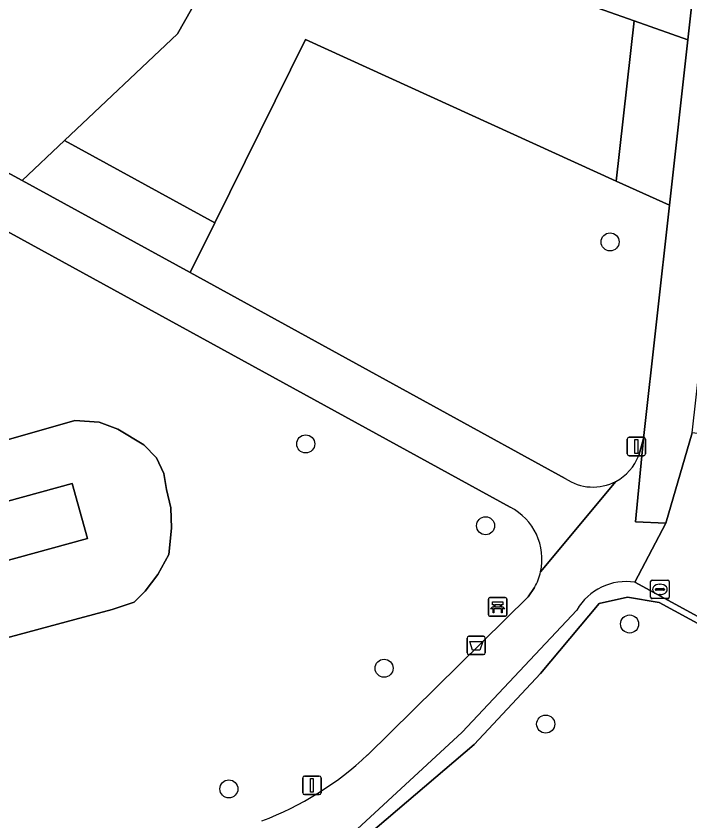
# Model space of a CAD drawing. Extents: x 162026 to 163502, y 387295 to 388169.
# Drawn here: x 162585.7 to 162622.2, y 387628.86 to 387672.46 of the extents above; entities that cross this region are included whole.
import ezdxf

# ---------------------------------------------------------------- set-up
doc = ezdxf.new("R2010")
doc.units = 0
for name, color, linetype in [('IMGEO_Afvalbak', 7, 'Continuous'), ('IMGEO_Bank', 7, 'Continuous'), ('IMGEO_Boom', 7, 'Continuous'), ('IMGEO_Groenvoorziening', 7, 'Continuous'), ('IMGEO_Hek', 7, 'Continuous'), ('IMGEO_Kolk', 7, 'Continuous'), ('IMGEO_Lichtmast', 7, 'Continuous'), ('IMGEO_Terreindeel_gesloten', 7, 'Continuous'), ('IMGEO_Voetpad_halfverhard', 7, 'Continuous'), ('IMGEO_Voetpad_open', 7, 'Continuous')]:
    doc.layers.add(name, color=color, linetype=linetype)

msp = doc.modelspace()

# ---------------------------------------------------------------- linework, layer by layer
at = {"layer": 'IMGEO_Afvalbak'}
for p, q in [((162610.126, 387637.969), (162610.126, 387638.769)), ((162610.126, 387638.769), (162610.126, 387637.969)), ((162610.226, 387638.869), (162611.016, 387638.869)), ((162611.016, 387638.869), (162610.226, 387638.869)), ((162611.116, 387638.769), (162611.116, 387637.969)), ((162611.116, 387637.969), (162611.116, 387638.769)), ((162611.016, 387637.869), (162610.226, 387637.869)), ((162610.226, 387637.869), (162611.016, 387637.869))]:
    msp.add_line(p, q, dxfattribs=at)
msp.add_lwpolyline([(162610.269, 387638.583), (162610.973, 387638.583), (162610.824, 387638.113), (162610.418, 387638.113), (162610.269, 387638.583)], dxfattribs=at)
for centre, start, end in [((162610.226, 387638.769), 90, 180), ((162610.226, 387638.769), 90, 180), ((162611.016, 387638.769), 0, 90), ((162611.016, 387638.769), 360, 90), ((162610.226, 387637.969), 180, 270), ((162610.226, 387637.969), 180, 270), ((162611.016, 387637.969), 270, 0), ((162611.016, 387637.969), 270, 0)]:
    msp.add_arc(centre, 0.1, start, end, dxfattribs=at)
at = {"layer": 'IMGEO_Bank'}
for p, q in [((162611.284, 387640.031), (162611.284, 387640.872)), ((162611.284, 387640.872), (162611.284, 387640.031)), ((162611.359, 387640.956), (162612.2, 387640.956)), ((162612.2, 387640.956), (162611.359, 387640.956)), ((162612.284, 387640.881), (162612.284, 387640.04)), ((162612.284, 387640.04), (162612.284, 387640.881)), ((162611.981, 387640.354), (162611.588, 387640.354)), ((162611.593, 387640.462), (162611.593, 387640.568)), ((162611.637, 387640.568), (162611.637, 387640.462)), ((162611.925, 387640.574), (162611.643, 387640.574)), ((162611.643, 387640.456), (162611.925, 387640.456)), ((162611.931, 387640.462), (162611.931, 387640.568)), ((162611.975, 387640.568), (162611.975, 387640.462)), ((162612.209, 387639.956), (162611.368, 387639.956)), ((162611.368, 387639.956), (162612.209, 387639.956))]:
    msp.add_line(p, q, dxfattribs=at)
for points in [[(162611.587, 387640.574), (162611.501, 387640.574), (162611.501, 387640.735), (162612.064, 387640.735), (162612.064, 387640.574), (162611.981, 387640.574)], [(162611.531, 387640.354), (162611.389, 387640.354), (162611.501, 387640.456), (162611.587, 387640.456)], [(162611.581, 387640.347), (162611.581, 387640.14), (162611.538, 387640.14), (162611.538, 387640.347)], [(162611.981, 387640.456), (162612.064, 387640.456), (162612.176, 387640.354), (162612.037, 387640.354)], [(162612.031, 387640.347), (162612.031, 387640.14), (162611.987, 387640.14), (162611.987, 387640.347)]]:
    msp.add_lwpolyline(points, dxfattribs=at)
for centre, radius, start, end in [((162611.362, 387640.878), 0.0779, 92.4484, 184.2845), ((162611.362, 387640.878), 0.0779, 92.4484, 184.2845), ((162612.206, 387640.878), 0.0779, 2.4484, 94.2845), ((162612.206, 387640.878), 0.0779, 2.4484, 94.2845), ((162611.531, 387640.347), 0.00671, 2.8957, 87.1043), ((162611.588, 387640.347), 0.00671, 92.8957, 177.1043), ((162611.586, 387640.567), 0.00671, 2.8957, 87.1043), ((162611.586, 387640.463), 0.00671, 272.8957, 357.1043), ((162611.643, 387640.567), 0.00671, 92.8957, 177.1043), ((162611.643, 387640.463), 0.00671, 182.8957, 267.1043), ((162611.925, 387640.567), 0.00671, 2.8957, 87.1043), ((162611.925, 387640.463), 0.00671, 272.8957, 357.1043), ((162611.982, 387640.567), 0.00671, 92.8957, 177.1043), ((162611.982, 387640.463), 0.00671, 182.8957, 267.1043), ((162611.98, 387640.347), 0.00671, 2.8957, 87.1043), ((162612.037, 387640.347), 0.00671, 92.8957, 177.1043), ((162611.362, 387640.034), 0.0779, 182.4484, 274.2845), ((162611.362, 387640.034), 0.0779, 182.4484, 274.2845), ((162612.206, 387640.034), 0.0779, 272.4484, 4.2845), ((162612.206, 387640.034), 0.0779, 272.4484, 4.2845)]:
    msp.add_arc(centre, radius, start, end, dxfattribs=at)
at = {"layer": 'IMGEO_Boom'}
for centre in [(162617.878, 387660.228), (162601.386, 387649.286), (162611.129, 387644.852), (162618.934, 387639.53), (162605.634, 387637.131), (162614.387, 387634.107), (162597.222, 387630.595)]:
    msp.add_circle(centre, 0.489, dxfattribs=at)
at = {"layer": 'IMGEO_Groenvoorziening'}
for points in [[(162567.79, 387673.485), (162586.025, 387663.552), (162588.318, 387665.717), (162594.449, 387671.506), (162598.24, 387678.194), (162600.859, 387678.793), (162610.968, 387675.112), (162619.176, 387672.211), (162622.081, 387671.184), (162627.984, 387724.632)], [(162612.46, 387645.859), (162572.504, 387667.761), (162566.106, 387671.146)], [(162621.086, 387662.215), (162618.213, 387663.525), (162601.382, 387671.199), (162596.463, 387661.258), (162595.131, 387658.567), (162615.448, 387647.413)], [(162619.426, 387648.651), (162619.694, 387649.576), (162621.086, 387662.215)], [(162556.547, 387641.317), (162588.886, 387650.546), (162590.205, 387650.468), (162591.213, 387650.081), (162592.609, 387649.227), (162593.307, 387648.529), (162593.694, 387647.676), (162593.85, 387646.823), (162594.082, 387645.815), (162594.121, 387644.729), (162593.966, 387643.295), (162593.384, 387642.209), (162592.686, 387641.317), (162592.085, 387640.716), (162590.903, 387640.309), (162588.886, 387639.766), (162559.765, 387631.933)], [(162559.765, 387631.933), (162588.886, 387639.766), (162590.903, 387640.309), (162592.085, 387640.716), (162592.686, 387641.317), (162593.384, 387642.209), (162593.966, 387643.295), (162594.121, 387644.729), (162594.082, 387645.815), (162593.85, 387646.823), (162593.694, 387647.676), (162593.307, 387648.529), (162592.609, 387649.227), (162591.213, 387650.081), (162590.205, 387650.468), (162588.886, 387650.546), (162556.547, 387641.317)], [(162613.43, 387640.994), (162613.787, 387641.509)], [(162632.061, 387620.718), (162658.755, 387596.122), (162661.985, 387599.524), (162663.557, 387616.229), (162662.633, 387617.821), (162620.536, 387640.696), (162618.816, 387640.986), (162617.279, 387640.638), (162614.1, 387636.843), (162610.507, 387633.006), (162603.677, 387627.16), (162606.105, 387621.74), (162608.71, 387622.287)], [(162604.734, 387632.432), (162613.43, 387640.994)]]:
    msp.add_lwpolyline(points, dxfattribs=at)
for points in [[(162619.176, 387672.211), (162610.968, 387675.112), (162600.859, 387678.793), (162598.24, 387678.194), (162594.449, 387671.506), (162588.318, 387665.717), (162596.463, 387661.258), (162601.382, 387671.199), (162618.213, 387663.525)], [(162621.086, 387662.215), (162622.081, 387671.184), (162619.176, 387672.211), (162618.213, 387663.525)], [(162596.463, 387661.258), (162588.318, 387665.717), (162586.025, 387663.552), (162595.131, 387658.567)], [(162588.74, 387647.14), (162589.558, 387644.159), (162558.885, 387635.74), (162558.067, 387638.722)]]:
    msp.add_lwpolyline(points, close=True, dxfattribs=at)
for centre, radius, start, end in [((162616.948, 387649.602), 2.654, 297.9536, 339.0145), ((162616.948, 387649.595), 2.648, 235.486, 298.0063), ((162611.024, 387643.044), 3.16, 347.3592, 62.9801), ((162611.047, 387643.035), 3.137, 330.8868, 347.4213), ((162592.941, 387644.966), 17.209, 290.6482, 313.2545)]:
    msp.add_arc(centre, radius, start, end, dxfattribs=at)
at = {"layer": 'IMGEO_Hek'}
for points in [[(162596.463, 387661.258), (162601.382, 387671.199), (162618.213, 387663.525)], [(162618.213, 387663.525), (162621.086, 387662.215)], [(162595.131, 387658.567), (162596.463, 387661.258)]]:
    msp.add_lwpolyline(points, dxfattribs=at)
at = {"layer": 'IMGEO_Kolk'}
for p, q in [((162620.073, 387640.976), (162620.073, 387641.828)), ((162620.148, 387641.902), (162621, 387641.902)), ((162620.561, 387641.682), (162620.586, 387641.682)), ((162621.074, 387641.828), (162621.074, 387640.976)), ((162620.332, 387641.396), (162620.332, 387641.408)), ((162620.77, 387641.359), (162620.372, 387641.359)), ((162620.375, 387641.445), (162620.773, 387641.445)), ((162620.816, 387641.408), (162620.816, 387641.396)), ((162621, 387640.902), (162620.148, 387640.902)), ((162620.584, 387641.122), (162620.559, 387641.122))]:
    msp.add_line(p, q, dxfattribs=at)
for points in [[(162620.073, 387640.976), (162620.073, 387641.828)], [(162620.148, 387641.902), (162621, 387641.902)], [(162621.074, 387641.828), (162621.074, 387640.976)], [(162621, 387640.902), (162620.148, 387640.902)]]:
    msp.add_lwpolyline(points, dxfattribs=at)
for centre, radius, start, end in [((162620.15, 387641.826), 0.0765, 91.552, 178.448), ((162620.15, 387641.826), 0.0765, 91.552, 178.448), ((162620.998, 387641.826), 0.0765, 1.552, 88.448), ((162620.998, 387641.826), 0.0765, 1.552, 88.448), ((162620.372, 387641.405), 0.0403, 85.8775, 175.7526), ((162620.369, 387641.395), 0.0366, 178.938, 274.7102), ((162620.773, 387641.402), 0.043, 264.8664, 352.4533), ((162620.777, 387641.407), 0.0386, 1.7309, 96.639), ((162620.15, 387640.978), 0.0765, 181.552, 268.448), ((162620.15, 387640.978), 0.0765, 181.552, 268.448), ((162620.998, 387640.978), 0.0765, 271.552, 358.448), ((162620.998, 387640.978), 0.0765, 271.552, 358.448)]:
    msp.add_arc(centre, radius, start, end, dxfattribs=at)
for centre, major_axis, ratio, start_param, end_param in [((162620.56, 387641.402), (-0.387, 0.002), 0.722429, 4.712389, 7.853982), ((162620.585, 387641.402), (-0.39, 0.002), 0.717154, 1.570796, 4.712389)]:
    msp.add_ellipse(centre, major_axis=major_axis, ratio=ratio, start_param=start_param, end_param=end_param, dxfattribs=at)
at = {"layer": 'IMGEO_Lichtmast'}
for p, q in [((162618.801, 387648.743), (162618.801, 387649.543)), ((162618.801, 387649.543), (162618.801, 387648.743)), ((162618.901, 387649.643), (162619.691, 387649.643)), ((162619.691, 387649.643), (162618.901, 387649.643)), ((162619.791, 387649.543), (162619.791, 387648.743)), ((162619.791, 387648.743), (162619.791, 387649.543)), ((162619.691, 387648.643), (162618.901, 387648.643)), ((162618.901, 387648.643), (162619.691, 387648.643)), ((162601.228, 387630.39), (162601.228, 387631.19)), ((162601.228, 387631.19), (162601.228, 387630.39)), ((162601.328, 387631.29), (162602.118, 387631.29)), ((162602.118, 387631.29), (162601.328, 387631.29)), ((162602.218, 387631.19), (162602.218, 387630.39)), ((162602.218, 387630.39), (162602.218, 387631.19)), ((162602.118, 387630.29), (162601.328, 387630.29)), ((162601.328, 387630.29), (162602.118, 387630.29))]:
    msp.add_line(p, q, dxfattribs=at)
for points in [[(162619.221, 387649.518), (162619.371, 387649.518), (162619.371, 387648.768), (162619.221, 387648.768), (162619.221, 387649.518)], [(162601.648, 387631.165), (162601.798, 387631.165), (162601.798, 387630.415), (162601.648, 387630.415), (162601.648, 387631.165)]]:
    msp.add_lwpolyline(points, dxfattribs=at)
for centre, start, end in [((162618.901, 387649.543), 90, 180), ((162618.901, 387649.543), 90, 180), ((162619.691, 387649.543), 0, 90), ((162619.691, 387649.543), 360, 90), ((162618.901, 387648.743), 180, 270), ((162618.901, 387648.743), 180, 270), ((162619.691, 387648.743), 270, 0), ((162619.691, 387648.743), 270, 0), ((162601.328, 387631.19), 90, 180), ((162601.328, 387631.19), 90, 180), ((162602.118, 387631.19), 0, 90), ((162602.118, 387631.19), 360, 90), ((162601.328, 387630.39), 180, 270), ((162601.328, 387630.39), 180, 270), ((162602.118, 387630.39), 270, 0), ((162602.118, 387630.39), 270, 0)]:
    msp.add_arc(centre, 0.1, start, end, dxfattribs=at)
at = {"layer": 'IMGEO_Terreindeel_gesloten'}
msp.add_lwpolyline([(162588.74, 387647.14), (162558.067, 387638.722), (162558.885, 387635.74), (162589.558, 387644.159)], close=True, dxfattribs=at)
at = {"layer": 'IMGEO_Voetpad_halfverhard'}
for points in [[(162595.131, 387658.567), (162586.025, 387663.552), (162567.79, 387673.485)], [(162566.106, 387671.146), (162572.504, 387667.761), (162612.46, 387645.859)], [(162615.448, 387647.413), (162595.131, 387658.567)], [(162619.225, 387641.794), (162620.9, 387644.987), (162619.251, 387645.073), (162619.694, 387649.576), (162619.426, 387648.651)], [(162614.108, 387642.352), (162618.192, 387647.257)], [(162618.192, 387647.257), (162614.108, 387642.352)], [(162613.787, 387641.509), (162613.43, 387640.994), (162604.734, 387632.432)], [(162603.938, 387628.199), (162609.866, 387633.67), (162616.08, 387640.286)]]:
    msp.add_lwpolyline(points, dxfattribs=at)
for centre, radius, start, end in [((162616.948, 387649.602), 2.654, 297.9536, 339.0145), ((162616.948, 387649.595), 2.648, 235.486, 298.0063), ((162611.024, 387643.044), 3.16, 347.3592, 62.9801), ((162611.047, 387643.035), 3.137, 330.8868, 347.4213), ((162618.751, 387638.749), 3.081, 81.1483, 150.0863), ((162592.941, 387644.966), 17.209, 290.6482, 313.2545)]:
    msp.add_arc(centre, radius, start, end, dxfattribs=at)
at = {"layer": 'IMGEO_Voetpad_open'}
for points in [[(162632.685, 387766.394), (162632.335, 387763.473), (162630.46, 387750.361), (162629.719, 387740.755), (162629.411, 387736.758), (162628.395, 387727.824), (162627.984, 387724.632), (162622.081, 387671.184), (162621.086, 387662.215), (162619.694, 387649.576), (162619.251, 387645.073), (162620.9, 387644.987), (162622.319, 387649.884), (162625.639, 387679.529), (162626.413, 387686.434), (162627.033, 387691.703), (162627.899, 387700.186), (162628.707, 387707.486), (162629.644, 387715.583)], [(162652.456, 387645.756), (162630.225, 387657.647), (162626.134, 387649.388), (162622.319, 387649.884), (162620.9, 387644.987), (162619.225, 387641.794), (162646.619, 387626.864), (162662.978, 387618.093)], [(162662.978, 387618.093), (162646.619, 387626.864), (162619.225, 387641.794)], [(162610.507, 387633.006), (162614.1, 387636.843), (162617.279, 387640.638), (162618.816, 387640.986), (162620.536, 387640.696), (162662.633, 387617.821), (162663.557, 387616.229), (162661.985, 387599.524), (162658.755, 387596.122), (162659.036, 387595.863), (162659.266, 387595.707), (162662.588, 387599.201), (162664.429, 387616.288)], [(162616.08, 387640.286), (162609.866, 387633.67), (162603.938, 387628.199)], [(162602.999, 387627.047), (162602.892, 387627.009), (162605.157, 387621.84), (162605.279, 387621.875), (162605.442, 387621.601), (162606.105, 387621.74), (162603.677, 387627.16), (162610.507, 387633.006)]]:
    msp.add_lwpolyline(points, dxfattribs=at)
msp.add_arc((162618.751, 387638.749), 3.081, 81.1483, 150.0863, dxfattribs=at)

doc.saveas('drawing.dxf')
